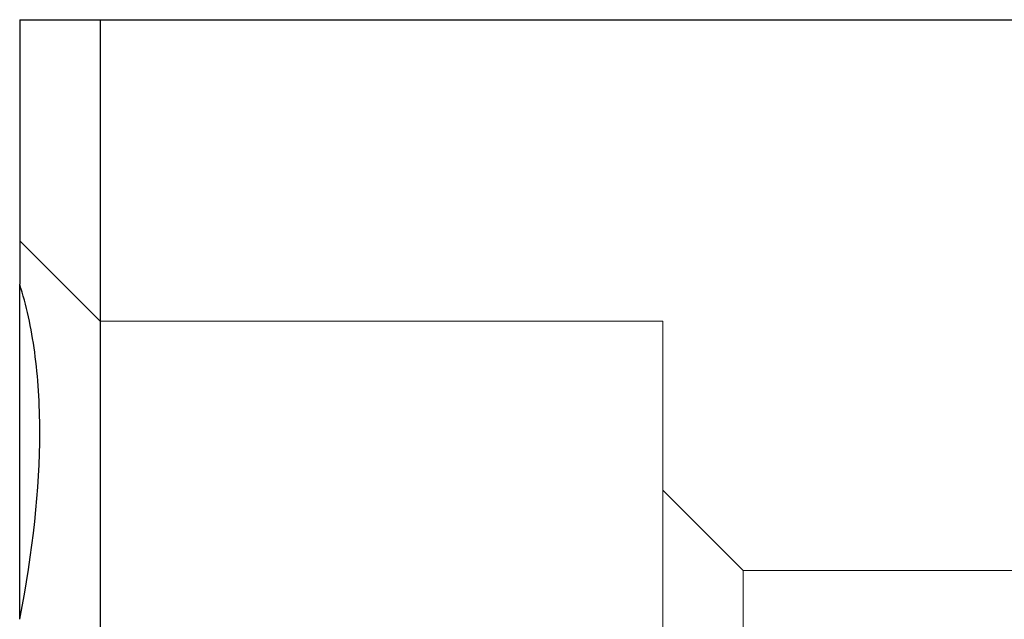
# Model space of a CAD drawing. Header units: millimetres. Extents: x 5939 to 6064, y 7184 to 7303.
# Tile 482 of 656: x 5994.06 to 6000.18, y 7215.4 to 7219.13. Entities that reach past the tile are written whole.
import ezdxf
from ezdxf.lldxf.tags import DXFTag

# ---------------------------------------------------------------- set-up
doc = ezdxf.new("R2010")
doc.units = ezdxf.units.MM
doc.layers.add('1', color=7, linetype='CONTINUOUS', true_color=0xffffff)
tags = doc.linetypes.add('DASHED', pattern=[25.72, 12.86, -12.86]).pattern_tags.tags
tags[6:7] = [DXFTag(74, 4), DXFTag(75, 0), DXFTag(340, '0'), DXFTag(46, 0.0), DXFTag(50, 0.0), DXFTag(44, 0.0), DXFTag(45, 0.0)]
tags[4:5] = [DXFTag(74, 4), DXFTag(75, 0), DXFTag(340, '0'), DXFTag(46, 0.0), DXFTag(50, 0.0), DXFTag(44, 0.0), DXFTag(45, 0.0)]

msp = doc.modelspace()

# ---------------------------------------------------------------- linework, layer by layer
at = {"layer": '1', "color": 7, "linetype": 'Continuous'}
for p, q in [((5994.0599, 7219.1317), (5994.0599, 7217.4865)), ((5994.5599, 7219.1317), (6002.5599, 7219.1317)), ((5994.5599, 7219.1317), (5994.5599, 7214.1217)), ((5994.0599, 7215.4056), (5994.0599, 7217.4865))]:
    msp.add_line(p, q, dxfattribs=at)
at = {"layer": '1', "color": 251, "linetype": 'DASHED', "lineweight": 5}
for p, q in [((5994.5599, 7217.2561), (5994.0599, 7217.7561)), ((5998.0599, 7217.2561), (5994.5599, 7217.2561)), ((5998.0599, 7214.0061), (5998.0599, 7217.2561)), ((5998.5599, 7215.7061), (5998.0599, 7216.2061)), ((6002.5599, 7215.7061), (5998.5599, 7215.7061)), ((5998.5599, 7214.0061), (5998.5599, 7215.7061))]:
    msp.add_line(p, q, dxfattribs=at)
at = {"layer": '1', "color": 7, "linetype": 'Continuous'}
msp.add_open_spline([(5994.0599, 7219.1317), (5994.1556, 7219.1317), (5994.2533, 7219.1317), (5994.3533, 7219.1317), (5994.4555, 7219.1317), (5994.5599, 7219.1317)], degree=5, dxfattribs=at)
msp.add_open_spline([(5994.0599, 7215.4022), (5994.1422, 7215.8247), (5994.1846, 7216.2133), (5994.1851, 7216.7421), (5994.1744, 7216.9094), (5994.1323, 7217.2164), (5994.1011, 7217.3574), (5994.0599, 7217.4865)], degree=3, knots=[0, 0, 0, 0, 0.5, 0.5, 0.75, 0.75, 1, 1, 1, 1], dxfattribs=at)

doc.saveas('drawing.dxf')
